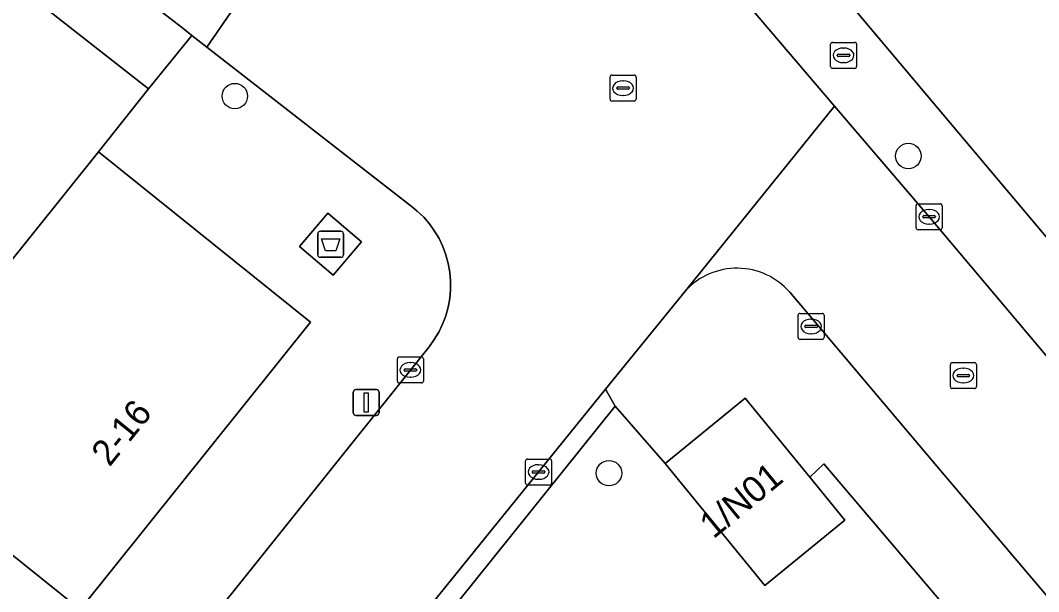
# Model space of a CAD drawing. Extents: x 159888 to 160761, y 384031 to 384750.
# Drawn here: x 160328.35 to 160367.51, y 384367.75 to 384389.72 of the extents above; entities that cross this region are included whole.
import ezdxf

# ---------------------------------------------------------------- set-up
doc = ezdxf.new("R2010")
doc.units = 0
for name, color, linetype in [('IMGEO_Afval_apart_plaats', 7, 'Continuous'), ('IMGEO_Boom', 7, 'Continuous'), ('IMGEO_Brandkraan', 7, 'Continuous'), ('IMGEO_Erf', 7, 'Continuous'), ('IMGEO_Groenvoorziening', 7, 'Continuous'), ('IMGEO_Kolk', 7, 'Continuous'), ('IMGEO_Lichtmast', 7, 'Continuous'), ('IMGEO_Pand', 7, 'Continuous'), ('IMGEO_Pand_nummerreeks', 7, 'Continuous'), ('IMGEO_Rijbaan_lokaal_open', 7, 'Continuous'), ('IMGEO_Rioolput', 7, 'Continuous'), ('IMGEO_Voetpad_gesloten', 7, 'Continuous'), ('IMGEO_Voetpad_open', 7, 'Continuous')]:
    doc.layers.add(name, color=color, linetype=linetype)

msp = doc.modelspace()

# ---------------------------------------------------------------- linework, layer by layer
at = {"layer": 'IMGEO_Afval_apart_plaats'}
for p, q in [((160339.886, 384381.607), (160340.676, 384381.607)), ((160340.676, 384381.607), (160339.886, 384381.607)), ((160339.786, 384380.707), (160339.786, 384381.507)), ((160339.786, 384381.507), (160339.786, 384380.707)), ((160340.776, 384381.507), (160340.776, 384380.707)), ((160340.776, 384380.707), (160340.776, 384381.507)), ((160340.676, 384380.607), (160339.886, 384380.607)), ((160339.886, 384380.607), (160340.676, 384380.607))]:
    msp.add_line(p, q, dxfattribs=at)
msp.add_lwpolyline([(160339.929, 384381.321), (160340.633, 384381.321), (160340.484, 384380.851), (160340.078, 384380.851), (160339.929, 384381.321)], dxfattribs=at)
for centre, start, end in [((160339.886, 384381.507), 90, 180), ((160339.886, 384381.507), 90, 180), ((160340.676, 384381.507), 0, 90), ((160340.676, 384381.507), 360, 90), ((160339.886, 384380.707), 180, 270), ((160339.886, 384380.707), 180, 270), ((160340.676, 384380.707), 270, 0), ((160340.676, 384380.707), 270, 0)]:
    msp.add_arc(centre, 0.1, start, end, dxfattribs=at)
at = {"layer": 'IMGEO_Boom'}
for centre in [(160336.595, 384386.805), (160362.5, 384384.5), (160350.985, 384372.306)]:
    msp.add_circle(centre, 0.489, dxfattribs=at)
at = {"layer": 'IMGEO_Brandkraan'}
for p, q in [((160359.507, 384387.946), (160359.507, 384388.798)), ((160359.582, 384388.872), (160360.434, 384388.872)), ((160359.995, 384388.652), (160360.02, 384388.652)), ((160360.508, 384388.798), (160360.508, 384387.946)), ((160359.766, 384388.366), (160359.766, 384388.378)), ((160360.204, 384388.329), (160359.806, 384388.329)), ((160359.809, 384388.415), (160360.207, 384388.415)), ((160360.25, 384388.378), (160360.25, 384388.366)), ((160360.434, 384387.872), (160359.582, 384387.872)), ((160360.018, 384388.092), (160359.993, 384388.092))]:
    msp.add_line(p, q, dxfattribs=at)
for points in [[(160359.507, 384387.946), (160359.507, 384388.798)], [(160359.582, 384388.872), (160360.434, 384388.872)], [(160360.508, 384388.798), (160360.508, 384387.946)], [(160360.434, 384387.872), (160359.582, 384387.872)]]:
    msp.add_lwpolyline(points, dxfattribs=at)
for centre, radius, start, end in [((160359.584, 384388.796), 0.0765, 91.552, 178.448), ((160359.584, 384388.796), 0.0765, 91.552, 178.448), ((160360.432, 384388.796), 0.0765, 1.552, 88.448), ((160360.432, 384388.796), 0.0765, 1.552, 88.448), ((160359.806, 384388.375), 0.0403, 85.8775, 175.7526), ((160359.803, 384388.365), 0.0366, 178.938, 274.7102), ((160360.207, 384388.372), 0.043, 264.8664, 352.4533), ((160360.211, 384388.377), 0.0386, 1.7309, 96.639), ((160359.584, 384387.948), 0.0765, 181.552, 268.448), ((160359.584, 384387.948), 0.0765, 181.552, 268.448), ((160360.432, 384387.948), 0.0765, 271.552, 358.448), ((160360.432, 384387.948), 0.0765, 271.552, 358.448)]:
    msp.add_arc(centre, radius, start, end, dxfattribs=at)
for centre, major_axis, ratio, start_param, end_param in [((160359.994, 384388.372), (-0.387, 0.002), 0.722429, 4.712389, 7.853982), ((160360.019, 384388.372), (-0.39, 0.002), 0.717154, 1.570796, 4.712389)]:
    msp.add_ellipse(centre, major_axis=major_axis, ratio=ratio, start_param=start_param, end_param=end_param, dxfattribs=at)
at = {"layer": 'IMGEO_Erf'}
msp.add_lwpolyline([(160313.649, 384362.6), (160322.485, 384373.614), (160331.348, 384384.66), (160333.278, 384387.086), (160309.735, 384405.518), (160305.331, 384399.94), (160309.555, 384370.356), (160296.731, 384354.466), (160285.238, 384339.872), (160269.53, 384337.932), (160284.61, 384315.901), (160295.302, 384323.011), (160287.14, 384329.56), (160295.976, 384340.573), (160304.813, 384351.587)], close=True, dxfattribs=at)
msp.add_lwpolyline([(160354.597, 384397.082), (160401.024, 384341.943)], dxfattribs=at)
at = {"layer": 'IMGEO_Groenvoorziening'}
for points in [[(160359.244, 384372.659), (160358.705, 384372.155), (160360.056, 384370.499), (160356.981, 384367.989), (160353.151, 384372.682), (160351.227, 384374.884), (160338.572, 384359.13), (160342.066, 384355.247)], [(160365.09, 384361.516), (160366.616, 384362.368), (160367.457, 384363.019), (160359.244, 384372.659)]]:
    msp.add_lwpolyline(points, dxfattribs=at)
at = {"layer": 'IMGEO_Kolk'}
for p, q in [((160362.797, 384381.739), (160362.797, 384382.591)), ((160362.872, 384382.665), (160363.724, 384382.665)), ((160363.285, 384382.445), (160363.31, 384382.445)), ((160363.798, 384382.591), (160363.798, 384381.739)), ((160363.056, 384382.159), (160363.056, 384382.171)), ((160363.494, 384382.122), (160363.096, 384382.122)), ((160363.099, 384382.208), (160363.497, 384382.208)), ((160363.54, 384382.171), (160363.54, 384382.159)), ((160363.724, 384381.665), (160362.872, 384381.665)), ((160363.308, 384381.885), (160363.283, 384381.885)), ((160358.335, 384378.449), (160359.187, 384378.449)), ((160358.26, 384377.523), (160358.26, 384378.375)), ((160358.748, 384378.229), (160358.773, 384378.229)), ((160359.261, 384378.375), (160359.261, 384377.523)), ((160358.519, 384377.943), (160358.519, 384377.955)), ((160358.957, 384377.906), (160358.559, 384377.906)), ((160358.562, 384377.992), (160358.96, 384377.992)), ((160358.771, 384377.669), (160358.746, 384377.669)), ((160359.003, 384377.955), (160359.003, 384377.943)), ((160359.187, 384377.449), (160358.335, 384377.449)), ((160342.848, 384375.849), (160342.848, 384376.701)), ((160342.923, 384376.775), (160343.775, 384376.775)), ((160343.336, 384376.555), (160343.361, 384376.555)), ((160343.849, 384376.701), (160343.849, 384375.849)), ((160343.107, 384376.269), (160343.107, 384376.281)), ((160343.545, 384376.232), (160343.147, 384376.232)), ((160343.15, 384376.318), (160343.548, 384376.318)), ((160343.591, 384376.281), (160343.591, 384376.269)), ((160343.775, 384375.775), (160342.923, 384375.775)), ((160343.359, 384375.995), (160343.334, 384375.995)), ((160347.777, 384371.924), (160347.777, 384372.776)), ((160347.852, 384372.85), (160348.704, 384372.85)), ((160348.265, 384372.63), (160348.29, 384372.63)), ((160348.778, 384372.776), (160348.778, 384371.924)), ((160348.036, 384372.344), (160348.036, 384372.356)), ((160348.474, 384372.307), (160348.076, 384372.307)), ((160348.079, 384372.393), (160348.477, 384372.393)), ((160348.52, 384372.356), (160348.52, 384372.344)), ((160348.704, 384371.85), (160347.852, 384371.85)), ((160348.288, 384372.07), (160348.263, 384372.07))]:
    msp.add_line(p, q, dxfattribs=at)
for points in [[(160362.797, 384381.739), (160362.797, 384382.591)], [(160362.872, 384382.665), (160363.724, 384382.665)], [(160363.798, 384382.591), (160363.798, 384381.739)], [(160363.724, 384381.665), (160362.872, 384381.665)], [(160358.335, 384378.449), (160359.187, 384378.449)], [(160358.26, 384377.523), (160358.26, 384378.375)], [(160359.261, 384378.375), (160359.261, 384377.523)], [(160359.187, 384377.449), (160358.335, 384377.449)], [(160342.848, 384375.849), (160342.848, 384376.701)], [(160342.923, 384376.775), (160343.775, 384376.775)], [(160343.849, 384376.701), (160343.849, 384375.849)], [(160343.775, 384375.775), (160342.923, 384375.775)], [(160347.777, 384371.924), (160347.777, 384372.776)], [(160347.852, 384372.85), (160348.704, 384372.85)], [(160348.778, 384372.776), (160348.778, 384371.924)], [(160348.704, 384371.85), (160347.852, 384371.85)]]:
    msp.add_lwpolyline(points, dxfattribs=at)
for centre, radius, start, end in [((160362.874, 384382.589), 0.0765, 91.552, 178.448), ((160362.874, 384382.589), 0.0765, 91.552, 178.448), ((160363.722, 384382.589), 0.0765, 1.552, 88.448), ((160363.722, 384382.589), 0.0765, 1.552, 88.448), ((160363.096, 384382.168), 0.0403, 85.8775, 175.7526), ((160363.093, 384382.158), 0.0366, 178.938, 274.7102), ((160363.497, 384382.165), 0.043, 264.8664, 352.4533), ((160363.501, 384382.17), 0.0386, 1.7309, 96.639), ((160362.874, 384381.741), 0.0765, 181.552, 268.448), ((160362.874, 384381.741), 0.0765, 181.552, 268.448), ((160363.722, 384381.741), 0.0765, 271.552, 358.448), ((160363.722, 384381.741), 0.0765, 271.552, 358.448), ((160358.337, 384378.373), 0.0765, 91.552, 178.448), ((160358.337, 384378.373), 0.0765, 91.552, 178.448), ((160359.185, 384378.373), 0.0765, 1.552, 88.448), ((160359.185, 384378.373), 0.0765, 1.552, 88.448), ((160358.559, 384377.952), 0.0403, 85.8775, 175.7526), ((160358.556, 384377.942), 0.0366, 178.938, 274.7102), ((160358.96, 384377.949), 0.043, 264.8664, 352.4533), ((160358.964, 384377.954), 0.0386, 1.7309, 96.639), ((160358.337, 384377.525), 0.0765, 181.552, 268.448), ((160358.337, 384377.525), 0.0765, 181.552, 268.448), ((160359.185, 384377.525), 0.0765, 271.552, 358.448), ((160359.185, 384377.525), 0.0765, 271.552, 358.448), ((160342.925, 384376.699), 0.0765, 91.552, 178.448), ((160342.925, 384376.699), 0.0765, 91.552, 178.448), ((160343.773, 384376.699), 0.0765, 1.552, 88.448), ((160343.773, 384376.699), 0.0765, 1.552, 88.448), ((160343.147, 384376.278), 0.0403, 85.8775, 175.7526), ((160343.144, 384376.268), 0.0366, 178.938, 274.7102), ((160343.548, 384376.275), 0.043, 264.8664, 352.4533), ((160343.552, 384376.28), 0.0386, 1.7309, 96.639), ((160342.925, 384375.851), 0.0765, 181.552, 268.448), ((160342.925, 384375.851), 0.0765, 181.552, 268.448), ((160343.773, 384375.851), 0.0765, 271.552, 358.448), ((160343.773, 384375.851), 0.0765, 271.552, 358.448), ((160347.854, 384372.774), 0.0765, 91.552, 178.448), ((160347.854, 384372.774), 0.0765, 91.552, 178.448), ((160348.702, 384372.774), 0.0765, 1.552, 88.448), ((160348.702, 384372.774), 0.0765, 1.552, 88.448), ((160348.076, 384372.353), 0.0403, 85.8775, 175.7526), ((160348.073, 384372.343), 0.0366, 178.938, 274.7102), ((160348.477, 384372.35), 0.043, 264.8664, 352.4533), ((160348.481, 384372.355), 0.0386, 1.7309, 96.639), ((160347.854, 384371.926), 0.0765, 181.552, 268.448), ((160347.854, 384371.926), 0.0765, 181.552, 268.448), ((160348.702, 384371.926), 0.0765, 271.552, 358.448), ((160348.702, 384371.926), 0.0765, 271.552, 358.448)]:
    msp.add_arc(centre, radius, start, end, dxfattribs=at)
for centre, major_axis, ratio, start_param, end_param in [((160363.284, 384382.165), (-0.387, 0.002), 0.722429, 4.712389, 7.853982), ((160363.309, 384382.165), (-0.39, 0.002), 0.717154, 1.570796, 4.712389), ((160358.747, 384377.949), (-0.387, 0.002), 0.722429, 4.712389, 7.853982), ((160358.772, 384377.949), (-0.39, 0.002), 0.717154, 1.570796, 4.712389), ((160343.335, 384376.275), (-0.387, 0.002), 0.722429, 4.712389, 7.853982), ((160343.36, 384376.275), (-0.39, 0.002), 0.717154, 1.570796, 4.712389), ((160348.264, 384372.35), (-0.387, 0.002), 0.722429, 4.712389, 7.853982), ((160348.289, 384372.35), (-0.39, 0.002), 0.717154, 1.570796, 4.712389)]:
    msp.add_ellipse(centre, major_axis=major_axis, ratio=ratio, start_param=start_param, end_param=end_param, dxfattribs=at)
at = {"layer": 'IMGEO_Lichtmast'}
for p, q in [((160341.151, 384374.624), (160341.151, 384375.424)), ((160341.151, 384375.424), (160341.151, 384374.624)), ((160341.251, 384375.524), (160342.041, 384375.524)), ((160342.041, 384375.524), (160341.251, 384375.524)), ((160342.141, 384375.424), (160342.141, 384374.624)), ((160342.141, 384374.624), (160342.141, 384375.424)), ((160342.041, 384374.524), (160341.251, 384374.524)), ((160341.251, 384374.524), (160342.041, 384374.524))]:
    msp.add_line(p, q, dxfattribs=at)
msp.add_lwpolyline([(160341.571, 384375.399), (160341.721, 384375.399), (160341.721, 384374.649), (160341.571, 384374.649), (160341.571, 384375.399)], dxfattribs=at)
for centre, start, end in [((160341.251, 384375.424), 90, 180), ((160341.251, 384375.424), 90, 180), ((160342.041, 384375.424), 0, 90), ((160342.041, 384375.424), 360, 90), ((160341.251, 384374.624), 180, 270), ((160341.251, 384374.624), 180, 270), ((160342.041, 384374.624), 270, 0), ((160342.041, 384374.624), 270, 0)]:
    msp.add_arc(centre, 0.1, start, end, dxfattribs=at)
at = {"layer": 'IMGEO_Pand'}
for points in [[(160322.485, 384373.614), (160330.647, 384367.065), (160339.51, 384378.112), (160331.348, 384384.66)], [(160358.705, 384372.155), (160356.226, 384375.192), (160353.151, 384372.682), (160356.981, 384367.989), (160360.056, 384370.499)], [(160313.649, 384362.6), (160321.811, 384356.051), (160330.647, 384367.065), (160322.485, 384373.614)]]:
    msp.add_lwpolyline(points, close=True, dxfattribs=at)
at = {"layer": 'IMGEO_Rijbaan_lokaal_open'}
for points in [[(160313.229, 384406.12), (160332.76, 384390.837), (160334.59, 384389.414), (160334.943, 384389.14), (160335.523, 384388.689), (160339.791, 384394.892)], [(160339.791, 384394.892), (160335.523, 384388.689), (160343.429, 384382.54), (160343.615, 384382.386), (160343.859, 384382.149), (160344.081, 384381.892), (160344.279, 384381.616), (160344.452, 384381.323), (160344.598, 384381.016), (160344.716, 384380.697), (160344.805, 384380.369), (160344.864, 384380.035), (160344.893, 384379.696), (160344.892, 384379.356), (160344.86, 384379.018), (160344.799, 384378.683), (160344.707, 384378.356), (160344.587, 384378.038), (160344.439, 384377.732), (160344.264, 384377.441), (160344.064, 384377.166), (160333.892, 384364.447), (160325.067, 384353.558), (160312.036, 384337.298)], [(160327.023, 384345.998), (160339.827, 384361.91), (160350.858, 384375.538), (160353.925, 384379.322), (160359.665, 384386.419), (160352.898, 384394.349)], [(160379.601, 384362.826), (160363.379, 384382.068), (160359.665, 384386.419), (160353.925, 384379.322)], [(160357.941, 384379.266), (160359.066, 384377.927), (160363.737, 384372.407), (160367.968, 384367.424), (160375.555, 384358.133), (160384.27, 384347.98), (160384.284, 384347.964), (160390.622, 384339.411)]]:
    msp.add_lwpolyline(points, dxfattribs=at)
msp.add_arc((160355.908, 384377.48), 2.706, 41.2937, 137.1086, dxfattribs=at)
at = {"layer": 'IMGEO_Rioolput'}
for p, q in [((160351.027, 384386.687), (160351.027, 384387.539)), ((160351.102, 384387.613), (160351.954, 384387.613)), ((160352.028, 384387.539), (160352.028, 384386.687)), ((160351.286, 384387.107), (160351.286, 384387.119)), ((160351.724, 384387.07), (160351.326, 384387.07)), ((160351.329, 384387.156), (160351.727, 384387.156)), ((160351.515, 384387.393), (160351.54, 384387.393)), ((160351.77, 384387.119), (160351.77, 384387.107)), ((160351.538, 384386.833), (160351.513, 384386.833)), ((160351.954, 384386.613), (160351.102, 384386.613)), ((160364.114, 384375.632), (160364.114, 384376.484)), ((160364.189, 384376.558), (160365.041, 384376.558)), ((160365.115, 384376.484), (160365.115, 384375.632)), ((160364.416, 384376.101), (160364.814, 384376.101)), ((160364.602, 384376.338), (160364.627, 384376.338)), ((160364.373, 384376.052), (160364.373, 384376.064)), ((160364.811, 384376.015), (160364.413, 384376.015)), ((160364.625, 384375.778), (160364.6, 384375.778)), ((160364.857, 384376.064), (160364.857, 384376.052)), ((160365.041, 384375.558), (160364.189, 384375.558))]:
    msp.add_line(p, q, dxfattribs=at)
for points in [[(160351.027, 384386.687), (160351.027, 384387.539)], [(160351.102, 384387.613), (160351.954, 384387.613)], [(160352.028, 384387.539), (160352.028, 384386.687)], [(160351.954, 384386.613), (160351.102, 384386.613)], [(160364.114, 384375.632), (160364.114, 384376.484)], [(160364.189, 384376.558), (160365.041, 384376.558)], [(160365.115, 384376.484), (160365.115, 384375.632)], [(160365.041, 384375.558), (160364.189, 384375.558)]]:
    msp.add_lwpolyline(points, dxfattribs=at)
for centre, radius, start, end in [((160351.104, 384387.537), 0.0765, 91.552, 178.448), ((160351.104, 384387.537), 0.0765, 91.552, 178.448), ((160351.952, 384387.537), 0.0765, 1.552, 88.448), ((160351.952, 384387.537), 0.0765, 1.552, 88.448), ((160351.326, 384387.116), 0.0403, 85.8775, 175.7526), ((160351.323, 384387.106), 0.0366, 178.938, 274.7102), ((160351.727, 384387.113), 0.043, 264.8664, 352.4533), ((160351.731, 384387.118), 0.0386, 1.7309, 96.639), ((160351.104, 384386.689), 0.0765, 181.552, 268.448), ((160351.104, 384386.689), 0.0765, 181.552, 268.448), ((160351.952, 384386.689), 0.0765, 271.552, 358.448), ((160351.952, 384386.689), 0.0765, 271.552, 358.448), ((160364.191, 384376.482), 0.0765, 91.552, 178.448), ((160364.191, 384376.482), 0.0765, 91.552, 178.448), ((160365.039, 384376.482), 0.0765, 1.552, 88.448), ((160365.039, 384376.482), 0.0765, 1.552, 88.448), ((160364.413, 384376.061), 0.0403, 85.8775, 175.7526), ((160364.818, 384376.063), 0.0386, 1.7309, 96.639), ((160364.41, 384376.051), 0.0366, 178.938, 274.7102), ((160364.814, 384376.058), 0.043, 264.8664, 352.4533), ((160364.191, 384375.634), 0.0765, 181.552, 268.448), ((160364.191, 384375.634), 0.0765, 181.552, 268.448), ((160365.039, 384375.634), 0.0765, 271.552, 358.448), ((160365.039, 384375.634), 0.0765, 271.552, 358.448)]:
    msp.add_arc(centre, radius, start, end, dxfattribs=at)
for centre, major_axis, ratio, start_param, end_param in [((160351.514, 384387.113), (-0.387, 0.002), 0.722429, 4.712389, 7.853982), ((160351.539, 384387.113), (-0.39, 0.002), 0.717154, 1.570796, 4.712389), ((160364.601, 384376.058), (-0.387, 0.002), 0.722429, 4.712389, 7.853982), ((160364.626, 384376.058), (-0.39, 0.002), 0.717154, 1.570796, 4.712389)]:
    msp.add_ellipse(centre, major_axis=major_axis, ratio=ratio, start_param=start_param, end_param=end_param, dxfattribs=at)
at = {"layer": 'IMGEO_Voetpad_gesloten'}
msp.add_lwpolyline([(160341.465, 384381.199), (160340.17, 384382.3), (160339.079, 384381.016), (160340.374, 384379.915)], close=True, dxfattribs=at)
at = {"layer": 'IMGEO_Voetpad_open'}
for points in [[(160309.735, 384405.518), (160333.278, 384387.086), (160334.943, 384389.14), (160334.59, 384389.414), (160332.76, 384390.837), (160313.229, 384406.12)], [(160354.597, 384397.082), (160354.946, 384397.526), (160352.748, 384399.358), (160352.59, 384399.137), (160352.408, 384398.829), (160352.254, 384398.506), (160352.13, 384398.17), (160352.036, 384397.824), (160351.974, 384397.472), (160351.943, 384397.115), (160351.944, 384396.757), (160351.977, 384396.4), (160352.042, 384396.048), (160352.138, 384395.703), (160352.264, 384395.368), (160352.42, 384395.046), (160352.604, 384394.739), (160352.815, 384394.449), (160352.898, 384394.349), (160359.665, 384386.419), (160363.379, 384382.068), (160379.601, 384362.826), (160397.147, 384341.932)], [(160428.531, 384297.088), (160428.629, 384297.152), (160430.906, 384298.646), (160430.378, 384299.406), (160406.906, 384334.176), (160401.024, 384341.943), (160354.597, 384397.082)], [(160333.892, 384364.447), (160344.064, 384377.166), (160344.264, 384377.441), (160344.439, 384377.732), (160344.587, 384378.038), (160344.707, 384378.356), (160344.799, 384378.683), (160344.86, 384379.018), (160344.892, 384379.356), (160344.893, 384379.696), (160344.864, 384380.035), (160344.805, 384380.369), (160344.716, 384380.697), (160344.598, 384381.016), (160344.452, 384381.323), (160344.279, 384381.616), (160344.081, 384381.892), (160343.859, 384382.149), (160343.615, 384382.386), (160343.429, 384382.54), (160335.523, 384388.689), (160334.943, 384389.14), (160333.278, 384387.086), (160331.348, 384384.66), (160339.51, 384378.112), (160330.647, 384367.065)], [(160353.925, 384379.322), (160350.858, 384375.538), (160351.227, 384374.884), (160353.151, 384372.682), (160356.226, 384375.192), (160358.705, 384372.155), (160359.244, 384372.659), (160367.457, 384363.019), (160369.023, 384361.181), (160370.91, 384358.966), (160374.576, 384354.663), (160373.493, 384353.362), (160381.45, 384346.268), (160384.13, 384343.6)], [(160367.968, 384367.424), (160363.737, 384372.407), (160359.066, 384377.927), (160357.941, 384379.266)]]:
    msp.add_lwpolyline(points, dxfattribs=at)
for points in [[(160339.079, 384381.016), (160340.17, 384382.3), (160341.465, 384381.199), (160340.374, 384379.915)], [(160311.432, 384325.343), (160314.091, 384328.653), (160314.321, 384328.458), (160331.336, 384349.545), (160331.055, 384349.771), (160336.865, 384357.004), (160338.572, 384359.13), (160351.227, 384374.884), (160350.858, 384375.538), (160339.827, 384361.91), (160327.023, 384345.998), (160311.53, 384326.806), (160306.425, 384320.954), (160304.137, 384318.602), (160302.666, 384317.167), (160295.806, 384311.171), (160292.974, 384308.912), (160290.603, 384307.039), (160291.109, 384306.696), (160296.743, 384311.136), (160301.602, 384315.205), (160304.566, 384318.085), (160306.944, 384320.354)]]:
    msp.add_lwpolyline(points, close=True, dxfattribs=at)
msp.add_arc((160355.908, 384377.48), 2.706, 41.2937, 137.1086, dxfattribs=at)

# ---------------------------------------------------------------- texts
at = {"layer": 'IMGEO_Pand_nummerreeks'}
for s, rotation, p in [('2-16', 51.1155, (160331.777, 384372.519)), ('1/N01', 39.4007, (160354.998, 384369.753))]:
    msp.add_text(s, height=1, rotation=rotation, dxfattribs=at).set_placement(p)

doc.saveas('drawing.dxf')
